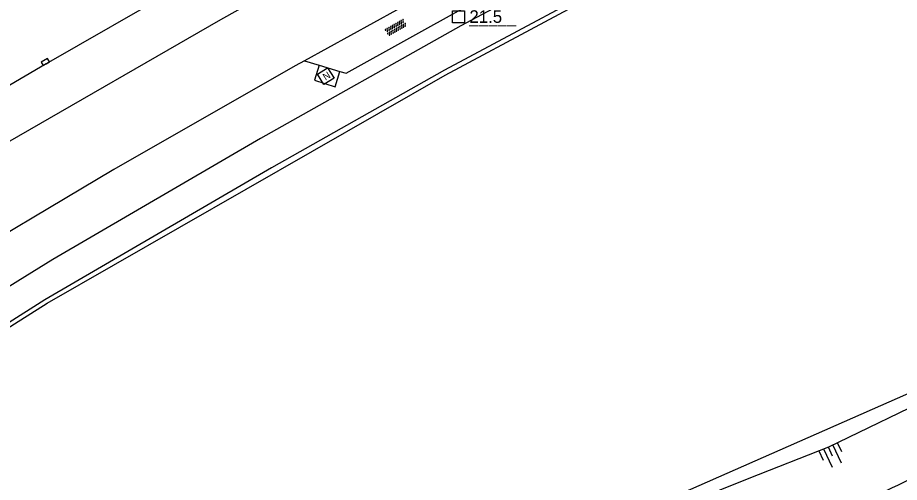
# Model space of a CAD drawing. Extents: x 124000 to 129000, y 395500 to 397503.
# Drawn here: x 125017.8 to 125105.5, y 397064.9 to 397111.1 of the extents above; entities that cross this region are included whole.
import ezdxf

# ---------------------------------------------------------------- set-up
doc = ezdxf.new("R2010")
doc.units = 0
for name, color, linetype in [('gg-afsc-draadraster', 7, 'Continuous'), ('gg-afsc-erfafscheiding', 7, 'Continuous'), ('gg-knt-BGT kruinlijn', 7, 'Continuous'), ('gg-knt-bovenkant onderkant talud', 7, 'Continuous'), ('gg-knt-verharding', 7, 'Continuous'), ('gg-kntw-bovenkant insteek waterloop', 7, 'Continuous'), ('gt-anno-nummer hm paal', 7, 'Continuous'), ('gt-symb-hm paal', 7, 'Continuous'), ('gt-symb-kolk', 7, 'Continuous'), ('gt-symb-nortonput', 7, 'Continuous'), ('gt-symb-overige verharding', 7, 'Continuous'), ('gt-symb-talud symbool', 7, 'Continuous')]:
    doc.layers.add(name, color=color, linetype=linetype)

# ---------------------------------------------------------------- blocks, each defined once
blk = doc.blocks.new('gt0-OVH')
at = {"layer": 'gt-symb-overige verharding'}
for points in [[(-0.972, 0.298), (-0.967, 0.308), (-0.965, 0.319), (-0.966, 0.33), (-0.971, 0.34), (-0.978, 0.348), (-0.988, 0.353), (-0.999, 0.355), (-1.01, 0.354), (-1.02, 0.349), (-1.028, 0.342), (-1.033, 0.332), (-1.035, 0.321), (-1.034, 0.31), (-1.029, 0.3), (-1.022, 0.292), (-1.012, 0.287), (-1.001, 0.285), (-0.99, 0.286), (-0.98, 0.291)], [(-0.872, 0.106), (-0.867, 0.116), (-0.865, 0.126), (-0.866, 0.137), (-0.871, 0.147), (-0.878, 0.156), (-0.888, 0.161), (-0.899, 0.163), (-0.91, 0.162), (-0.92, 0.157), (-0.928, 0.15), (-0.933, 0.14), (-0.935, 0.129), (-0.934, 0.118), (-0.929, 0.108), (-0.922, 0.1), (-0.912, 0.095), (-0.901, 0.092), (-0.89, 0.094), (-0.88, 0.098)], [(-0.772, 0.298), (-0.767, 0.308), (-0.765, 0.319), (-0.766, 0.33), (-0.771, 0.34), (-0.778, 0.348), (-0.788, 0.353), (-0.799, 0.355), (-0.81, 0.354), (-0.82, 0.349), (-0.828, 0.342), (-0.833, 0.332), (-0.835, 0.321), (-0.834, 0.31), (-0.829, 0.3), (-0.822, 0.292), (-0.812, 0.287), (-0.801, 0.285), (-0.79, 0.286), (-0.78, 0.291)], [(-0.672, 0.106), (-0.667, 0.116), (-0.665, 0.126), (-0.666, 0.137), (-0.671, 0.147), (-0.678, 0.156), (-0.688, 0.161), (-0.699, 0.163), (-0.71, 0.162), (-0.72, 0.157), (-0.728, 0.15), (-0.733, 0.14), (-0.735, 0.129), (-0.734, 0.118), (-0.729, 0.108), (-0.722, 0.1), (-0.712, 0.095), (-0.701, 0.092), (-0.69, 0.094), (-0.68, 0.098)], [(-0.572, 0.298), (-0.567, 0.308), (-0.565, 0.319), (-0.566, 0.33), (-0.571, 0.34), (-0.578, 0.348), (-0.588, 0.353), (-0.599, 0.355), (-0.61, 0.354), (-0.62, 0.349), (-0.628, 0.342), (-0.633, 0.332), (-0.635, 0.321), (-0.634, 0.31), (-0.629, 0.3), (-0.622, 0.292), (-0.612, 0.287), (-0.601, 0.285), (-0.59, 0.286), (-0.58, 0.291)], [(-0.472, 0.106), (-0.467, 0.116), (-0.465, 0.126), (-0.466, 0.137), (-0.471, 0.147), (-0.478, 0.156), (-0.488, 0.161), (-0.499, 0.163), (-0.51, 0.162), (-0.52, 0.157), (-0.528, 0.15), (-0.533, 0.14), (-0.535, 0.129), (-0.534, 0.118), (-0.529, 0.108), (-0.522, 0.1), (-0.512, 0.095), (-0.501, 0.092), (-0.49, 0.094), (-0.48, 0.098)], [(-0.372, 0.298), (-0.367, 0.308), (-0.365, 0.319), (-0.366, 0.33), (-0.371, 0.34), (-0.378, 0.348), (-0.388, 0.353), (-0.399, 0.355), (-0.41, 0.354), (-0.42, 0.349), (-0.428, 0.342), (-0.433, 0.332), (-0.435, 0.321), (-0.434, 0.31), (-0.429, 0.3), (-0.422, 0.292), (-0.412, 0.287), (-0.401, 0.285), (-0.39, 0.286), (-0.38, 0.291)], [(-0.272, 0.106), (-0.267, 0.116), (-0.265, 0.126), (-0.266, 0.137), (-0.271, 0.147), (-0.278, 0.156), (-0.288, 0.161), (-0.299, 0.163), (-0.31, 0.162), (-0.32, 0.157), (-0.328, 0.15), (-0.333, 0.14), (-0.335, 0.129), (-0.334, 0.118), (-0.329, 0.108), (-0.322, 0.1), (-0.312, 0.095), (-0.301, 0.092), (-0.29, 0.094), (-0.28, 0.098)], [(-0.172, 0.298), (-0.167, 0.308), (-0.165, 0.319), (-0.166, 0.33), (-0.171, 0.34), (-0.178, 0.348), (-0.188, 0.353), (-0.199, 0.355), (-0.21, 0.354), (-0.22, 0.349), (-0.228, 0.342), (-0.233, 0.332), (-0.235, 0.321), (-0.234, 0.31), (-0.229, 0.3), (-0.222, 0.292), (-0.212, 0.287), (-0.201, 0.285), (-0.19, 0.286), (-0.18, 0.291)], [(-0.072, 0.106), (-0.067, 0.116), (-0.065, 0.126), (-0.066, 0.137), (-0.071, 0.147), (-0.078, 0.156), (-0.088, 0.161), (-0.099, 0.163), (-0.11, 0.162), (-0.12, 0.157), (-0.128, 0.15), (-0.133, 0.14), (-0.135, 0.129), (-0.134, 0.118), (-0.129, 0.108), (-0.122, 0.1), (-0.112, 0.095), (-0.101, 0.092), (-0.09, 0.094), (-0.08, 0.098)], [(0.028, 0.298), (0.033, 0.308), (0.035, 0.319), (0.034, 0.33), (0.029, 0.34), (0.022, 0.348), (0.012, 0.353), (0.001, 0.355), (-0.01, 0.354), (-0.02, 0.349), (-0.028, 0.342), (-0.033, 0.332), (-0.035, 0.321), (-0.034, 0.31), (-0.029, 0.3), (-0.022, 0.292), (-0.012, 0.287), (-0.001, 0.285), (0.01, 0.286), (0.02, 0.291)], [(0.128, 0.106), (0.133, 0.116), (0.135, 0.126), (0.134, 0.137), (0.129, 0.147), (0.122, 0.156), (0.112, 0.161), (0.101, 0.163), (0.09, 0.162), (0.08, 0.157), (0.072, 0.15), (0.067, 0.14), (0.065, 0.129), (0.066, 0.118), (0.071, 0.108), (0.078, 0.1), (0.088, 0.095), (0.099, 0.092), (0.11, 0.094), (0.12, 0.098)], [(0.228, 0.298), (0.233, 0.308), (0.235, 0.319), (0.234, 0.33), (0.229, 0.34), (0.222, 0.348), (0.212, 0.353), (0.201, 0.355), (0.19, 0.354), (0.18, 0.349), (0.172, 0.342), (0.167, 0.332), (0.165, 0.321), (0.166, 0.31), (0.171, 0.3), (0.178, 0.292), (0.188, 0.287), (0.199, 0.285), (0.21, 0.286), (0.22, 0.291)], [(0.328, 0.106), (0.333, 0.116), (0.335, 0.126), (0.334, 0.137), (0.329, 0.147), (0.322, 0.156), (0.312, 0.161), (0.301, 0.163), (0.29, 0.162), (0.28, 0.157), (0.272, 0.15), (0.267, 0.14), (0.265, 0.129), (0.266, 0.118), (0.271, 0.108), (0.278, 0.1), (0.288, 0.095), (0.299, 0.092), (0.31, 0.094), (0.32, 0.098)], [(0.428, 0.298), (0.433, 0.308), (0.435, 0.319), (0.434, 0.33), (0.429, 0.34), (0.422, 0.348), (0.412, 0.353), (0.401, 0.355), (0.39, 0.354), (0.38, 0.349), (0.372, 0.342), (0.367, 0.332), (0.365, 0.321), (0.366, 0.31), (0.371, 0.3), (0.378, 0.292), (0.388, 0.287), (0.399, 0.285), (0.41, 0.286), (0.42, 0.291)], [(0.528, 0.106), (0.533, 0.116), (0.535, 0.126), (0.534, 0.137), (0.529, 0.147), (0.522, 0.156), (0.512, 0.161), (0.501, 0.163), (0.49, 0.162), (0.48, 0.157), (0.472, 0.15), (0.467, 0.14), (0.465, 0.129), (0.466, 0.118), (0.471, 0.108), (0.478, 0.1), (0.488, 0.095), (0.499, 0.092), (0.51, 0.094), (0.52, 0.098)], [(0.628, 0.298), (0.633, 0.308), (0.635, 0.319), (0.634, 0.33), (0.629, 0.34), (0.622, 0.348), (0.612, 0.353), (0.601, 0.355), (0.59, 0.354), (0.58, 0.349), (0.572, 0.342), (0.567, 0.332), (0.565, 0.321), (0.566, 0.31), (0.571, 0.3), (0.578, 0.292), (0.588, 0.287), (0.599, 0.285), (0.61, 0.286), (0.62, 0.291)], [(0.728, 0.106), (0.733, 0.116), (0.735, 0.126), (0.734, 0.137), (0.729, 0.147), (0.722, 0.156), (0.712, 0.161), (0.701, 0.163), (0.69, 0.162), (0.68, 0.157), (0.672, 0.15), (0.667, 0.14), (0.665, 0.129), (0.666, 0.118), (0.671, 0.108), (0.678, 0.1), (0.688, 0.095), (0.699, 0.092), (0.71, 0.094), (0.72, 0.098)], [(0.828, 0.298), (0.833, 0.308), (0.835, 0.319), (0.834, 0.33), (0.829, 0.34), (0.822, 0.348), (0.812, 0.353), (0.801, 0.355), (0.79, 0.354), (0.78, 0.349), (0.772, 0.342), (0.767, 0.332), (0.765, 0.321), (0.766, 0.31), (0.771, 0.3), (0.778, 0.292), (0.788, 0.287), (0.799, 0.285), (0.81, 0.286), (0.82, 0.291)], [(0.928, 0.106), (0.933, 0.116), (0.935, 0.126), (0.934, 0.137), (0.929, 0.147), (0.922, 0.156), (0.912, 0.161), (0.901, 0.163), (0.89, 0.162), (0.88, 0.157), (0.872, 0.15), (0.867, 0.14), (0.865, 0.129), (0.866, 0.118), (0.871, 0.108), (0.878, 0.1), (0.888, 0.095), (0.899, 0.092), (0.91, 0.094), (0.92, 0.098)], [(1.028, 0.298), (1.033, 0.308), (1.035, 0.319), (1.034, 0.33), (1.029, 0.34), (1.022, 0.348), (1.012, 0.353), (1.001, 0.355), (0.99, 0.354), (0.98, 0.349), (0.972, 0.342), (0.967, 0.332), (0.965, 0.321), (0.966, 0.31), (0.971, 0.3), (0.978, 0.292), (0.988, 0.287), (0.999, 0.285), (1.01, 0.286), (1.02, 0.291)], [(-0.972, -0.142), (-0.967, -0.132), (-0.965, -0.121), (-0.966, -0.11), (-0.971, -0.1), (-0.978, -0.092), (-0.988, -0.087), (-0.999, -0.085), (-1.01, -0.086), (-1.02, -0.091), (-1.028, -0.098), (-1.033, -0.108), (-1.035, -0.119), (-1.034, -0.13), (-1.029, -0.14), (-1.022, -0.148), (-1.012, -0.153), (-1.001, -0.155), (-0.99, -0.154), (-0.98, -0.149)], [(-0.872, -0.334), (-0.867, -0.324), (-0.865, -0.314), (-0.866, -0.303), (-0.871, -0.293), (-0.878, -0.284), (-0.888, -0.279), (-0.899, -0.277), (-0.91, -0.278), (-0.92, -0.283), (-0.928, -0.29), (-0.933, -0.3), (-0.935, -0.311), (-0.934, -0.322), (-0.929, -0.332), (-0.922, -0.34), (-0.912, -0.345), (-0.901, -0.348), (-0.89, -0.346), (-0.88, -0.342)], [(-0.772, -0.142), (-0.767, -0.132), (-0.765, -0.121), (-0.766, -0.11), (-0.771, -0.1), (-0.778, -0.092), (-0.788, -0.087), (-0.799, -0.085), (-0.81, -0.086), (-0.82, -0.091), (-0.828, -0.098), (-0.833, -0.108), (-0.835, -0.119), (-0.834, -0.13), (-0.829, -0.14), (-0.822, -0.148), (-0.812, -0.153), (-0.801, -0.155), (-0.79, -0.154), (-0.78, -0.149)], [(-0.672, -0.334), (-0.667, -0.324), (-0.665, -0.314), (-0.666, -0.303), (-0.671, -0.293), (-0.678, -0.284), (-0.688, -0.279), (-0.699, -0.277), (-0.71, -0.278), (-0.72, -0.283), (-0.728, -0.29), (-0.733, -0.3), (-0.735, -0.311), (-0.734, -0.322), (-0.729, -0.332), (-0.722, -0.34), (-0.712, -0.345), (-0.701, -0.348), (-0.69, -0.346), (-0.68, -0.342)], [(-0.572, -0.142), (-0.567, -0.132), (-0.565, -0.121), (-0.566, -0.11), (-0.571, -0.1), (-0.578, -0.092), (-0.588, -0.087), (-0.599, -0.085), (-0.61, -0.086), (-0.62, -0.091), (-0.628, -0.098), (-0.633, -0.108), (-0.635, -0.119), (-0.634, -0.13), (-0.629, -0.14), (-0.622, -0.148), (-0.612, -0.153), (-0.601, -0.155), (-0.59, -0.154), (-0.58, -0.149)], [(-0.472, -0.334), (-0.467, -0.324), (-0.465, -0.314), (-0.466, -0.303), (-0.471, -0.293), (-0.478, -0.284), (-0.488, -0.279), (-0.499, -0.277), (-0.51, -0.278), (-0.52, -0.283), (-0.528, -0.29), (-0.533, -0.3), (-0.535, -0.311), (-0.534, -0.322), (-0.529, -0.332), (-0.522, -0.34), (-0.512, -0.345), (-0.501, -0.348), (-0.49, -0.346), (-0.48, -0.342)], [(-0.372, -0.142), (-0.367, -0.132), (-0.365, -0.121), (-0.366, -0.11), (-0.371, -0.1), (-0.378, -0.092), (-0.388, -0.087), (-0.399, -0.085), (-0.41, -0.086), (-0.42, -0.091), (-0.428, -0.098), (-0.433, -0.108), (-0.435, -0.119), (-0.434, -0.13), (-0.429, -0.14), (-0.422, -0.148), (-0.412, -0.153), (-0.401, -0.155), (-0.39, -0.154), (-0.38, -0.149)], [(-0.272, -0.334), (-0.267, -0.324), (-0.265, -0.314), (-0.266, -0.303), (-0.271, -0.293), (-0.278, -0.284), (-0.288, -0.279), (-0.299, -0.277), (-0.31, -0.278), (-0.32, -0.283), (-0.328, -0.29), (-0.333, -0.3), (-0.335, -0.311), (-0.334, -0.322), (-0.329, -0.332), (-0.322, -0.34), (-0.312, -0.345), (-0.301, -0.348), (-0.29, -0.346), (-0.28, -0.342)], [(-0.172, -0.142), (-0.167, -0.132), (-0.165, -0.121), (-0.166, -0.11), (-0.171, -0.1), (-0.178, -0.092), (-0.188, -0.087), (-0.199, -0.085), (-0.21, -0.086), (-0.22, -0.091), (-0.228, -0.098), (-0.233, -0.108), (-0.235, -0.119), (-0.234, -0.13), (-0.229, -0.14), (-0.222, -0.148), (-0.212, -0.153), (-0.201, -0.155), (-0.19, -0.154), (-0.18, -0.149)], [(-0.072, -0.334), (-0.067, -0.324), (-0.065, -0.314), (-0.066, -0.303), (-0.071, -0.293), (-0.078, -0.284), (-0.088, -0.279), (-0.099, -0.277), (-0.11, -0.278), (-0.12, -0.283), (-0.128, -0.29), (-0.133, -0.3), (-0.135, -0.311), (-0.134, -0.322), (-0.129, -0.332), (-0.122, -0.34), (-0.112, -0.345), (-0.101, -0.348), (-0.09, -0.346), (-0.08, -0.342)], [(0.028, -0.142), (0.033, -0.132), (0.035, -0.121), (0.034, -0.11), (0.029, -0.1), (0.022, -0.092), (0.012, -0.087), (0.001, -0.085), (-0.01, -0.086), (-0.02, -0.091), (-0.028, -0.098), (-0.033, -0.108), (-0.035, -0.119), (-0.034, -0.13), (-0.029, -0.14), (-0.022, -0.148), (-0.012, -0.153), (-0.001, -0.155), (0.01, -0.154), (0.02, -0.149)], [(0.128, -0.334), (0.133, -0.324), (0.135, -0.314), (0.134, -0.303), (0.129, -0.293), (0.122, -0.284), (0.112, -0.279), (0.101, -0.277), (0.09, -0.278), (0.08, -0.283), (0.072, -0.29), (0.067, -0.3), (0.065, -0.311), (0.066, -0.322), (0.071, -0.332), (0.078, -0.34), (0.088, -0.345), (0.099, -0.348), (0.11, -0.346), (0.12, -0.342)], [(0.228, -0.142), (0.233, -0.132), (0.235, -0.121), (0.234, -0.11), (0.229, -0.1), (0.222, -0.092), (0.212, -0.087), (0.201, -0.085), (0.19, -0.086), (0.18, -0.091), (0.172, -0.098), (0.167, -0.108), (0.165, -0.119), (0.166, -0.13), (0.171, -0.14), (0.178, -0.148), (0.188, -0.153), (0.199, -0.155), (0.21, -0.154), (0.22, -0.149)], [(0.328, -0.334), (0.333, -0.324), (0.335, -0.314), (0.334, -0.303), (0.329, -0.293), (0.322, -0.284), (0.312, -0.279), (0.301, -0.277), (0.29, -0.278), (0.28, -0.283), (0.272, -0.29), (0.267, -0.3), (0.265, -0.311), (0.266, -0.322), (0.271, -0.332), (0.278, -0.34), (0.288, -0.345), (0.299, -0.348), (0.31, -0.346), (0.32, -0.342)], [(0.428, -0.142), (0.433, -0.132), (0.435, -0.121), (0.434, -0.11), (0.429, -0.1), (0.422, -0.092), (0.412, -0.087), (0.401, -0.085), (0.39, -0.086), (0.38, -0.091), (0.372, -0.098), (0.367, -0.108), (0.365, -0.119), (0.366, -0.13), (0.371, -0.14), (0.378, -0.148), (0.388, -0.153), (0.399, -0.155), (0.41, -0.154), (0.42, -0.149)], [(0.528, -0.334), (0.533, -0.324), (0.535, -0.314), (0.534, -0.303), (0.529, -0.293), (0.522, -0.284), (0.512, -0.279), (0.501, -0.277), (0.49, -0.278), (0.48, -0.283), (0.472, -0.29), (0.467, -0.3), (0.465, -0.311), (0.466, -0.322), (0.471, -0.332), (0.478, -0.34), (0.488, -0.345), (0.499, -0.348), (0.51, -0.346), (0.52, -0.342)], [(0.628, -0.142), (0.633, -0.132), (0.635, -0.121), (0.634, -0.11), (0.629, -0.1), (0.622, -0.092), (0.612, -0.087), (0.601, -0.085), (0.59, -0.086), (0.58, -0.091), (0.572, -0.098), (0.567, -0.108), (0.565, -0.119), (0.566, -0.13), (0.571, -0.14), (0.578, -0.148), (0.588, -0.153), (0.599, -0.155), (0.61, -0.154), (0.62, -0.149)], [(0.728, -0.334), (0.733, -0.324), (0.735, -0.314), (0.734, -0.303), (0.729, -0.293), (0.722, -0.284), (0.712, -0.279), (0.701, -0.277), (0.69, -0.278), (0.68, -0.283), (0.672, -0.29), (0.667, -0.3), (0.665, -0.311), (0.666, -0.322), (0.671, -0.332), (0.678, -0.34), (0.688, -0.345), (0.699, -0.348), (0.71, -0.346), (0.72, -0.342)], [(0.828, -0.142), (0.833, -0.132), (0.835, -0.121), (0.834, -0.11), (0.829, -0.1), (0.822, -0.092), (0.812, -0.087), (0.801, -0.085), (0.79, -0.086), (0.78, -0.091), (0.772, -0.098), (0.767, -0.108), (0.765, -0.119), (0.766, -0.13), (0.771, -0.14), (0.778, -0.148), (0.788, -0.153), (0.799, -0.155), (0.81, -0.154), (0.82, -0.149)], [(0.928, -0.334), (0.933, -0.324), (0.935, -0.314), (0.934, -0.303), (0.929, -0.293), (0.922, -0.284), (0.912, -0.279), (0.901, -0.277), (0.89, -0.278), (0.88, -0.283), (0.872, -0.29), (0.867, -0.3), (0.865, -0.311), (0.866, -0.322), (0.871, -0.332), (0.878, -0.34), (0.888, -0.345), (0.899, -0.348), (0.91, -0.346), (0.92, -0.342)], [(1.028, -0.142), (1.033, -0.132), (1.035, -0.121), (1.034, -0.11), (1.029, -0.1), (1.022, -0.092), (1.012, -0.087), (1.001, -0.085), (0.99, -0.086), (0.98, -0.091), (0.972, -0.098), (0.967, -0.108), (0.965, -0.119), (0.966, -0.13), (0.971, -0.14), (0.978, -0.148), (0.988, -0.153), (0.999, -0.155), (1.01, -0.154), (1.02, -0.149)]]:
    blk.add_lwpolyline(points, close=True, dxfattribs=at)
blk = doc.blocks.new('gt0-HMpaal')
at = {"layer": 'gt-symb-hm paal'}
blk.add_lwpolyline([(-0.6, 0.6), (0.6, 0.6), (0.6, -0.6), (-0.6, -0.6)], close=True, dxfattribs=at)
blk = doc.blocks.new('gt0-KOLK')
at = {"layer": 'gt-symb-kolk'}
blk.add_lwpolyline([(0, 0), (0.375, 0), (0.375, 0.4), (-0.375, 0.4), (-0.375, 0), (0, 0)], dxfattribs=at)
blk = doc.blocks.new('gt0-NPUT')
at = {"layer": 'gt-symb-nortonput'}
blk.add_lwpolyline([(-0.566, -0.608), (-0.566, 0.592), (0.634, 0.592), (0.634, -0.608)], close=True, dxfattribs=at)
blk.add_text('N', height=0.7, dxfattribs=at).set_placement((-0.221, -0.381))
blk = doc.blocks.new('gt0-TALUD_1')
at = {"layer": 'gt-symb-talud symbool'}
for p, q in [((-1, -1), (-1, 0)), ((-0.5, -2), (-0.5, 0)), ((0, -1), (0, 0)), ((0.5, -2), (0.5, 0)), ((1, -1), (1, 0))]:
    blk.add_line(p, q, dxfattribs=at)

msp = doc.modelspace()

# ---------------------------------------------------------------- linework, layer by layer
at = {"layer": 'gg-afsc-draadraster'}
msp.add_lwpolyline([(125001.498, 397027.244), (125048.047, 397047.922), (125081.144, 397062.621), (125127.82, 397083.164), (125193.605, 397112.432), (125248.59, 397136.723), (125277.019, 397149.034), (125289.918, 397131.006), (125310.896, 397100.945)], dxfattribs=at)
at = {"layer": 'gg-afsc-erfafscheiding'}
msp.add_lwpolyline([(125001.839, 397070.774), (125020.739, 397082.702), (125060.322, 397105.386), (125080.154, 397116.026), (125099.942, 397126.543), (125120.146, 397136.63), (125142.447, 397147.315), (125165.232, 397157.784), (125187.906, 397168.157), (125208.254, 397177.009)], dxfattribs=at)
at = {"layer": 'gg-knt-BGT kruinlijn'}
msp.add_lwpolyline([(125127.609, 397080.17), (125117.105, 397076.426), (125109.422, 397073.673), (125098.448, 397068.389), (125090.539, 397065.25), (125081.876, 397061.776), (125069.587, 397056.364), (125061.797, 397052.576), (125051.456, 397047.768), (125040.188, 397042.596)], dxfattribs=at)
at = {"layer": 'gg-knt-bovenkant onderkant talud'}
msp.add_arc((125146.273, 396980.469), 93.552, 106.29724, 117.7545, dxfattribs=at)
at = {"layer": 'gg-knt-verharding'}
for p, q in [((125064.112, 397116.609), (125046.343, 397106.82)), ((125046.343, 397106.82), (125047.784, 397106.381)), ((125047.784, 397106.381), (125049.865, 397105.751))]:
    msp.add_line(p, q, dxfattribs=at)
for points in [[(124844.554, 396919.895), (124851.564, 396933.092), (124860.888, 396948.99), (124872.93, 396967.426), (124886.486, 396985.997), (124900.036, 397002.62), (124914.336, 397018.39), (124929.47, 397033.782), (124945.199, 397048.088), (124962.234, 397062.025), (124980.251, 397075.521), (124999.093, 397088.078), (125016.823, 397098.707), (125038.013, 397110.904), (125057.636, 397121.88), (125077.165, 397132.429), (125096.81, 397142.563), (125115.473, 397151.929), (125136.658, 397162.145), (125157.49, 397171.8), (125178.453, 397181.164), (125200.218, 397190.42), (125200.952, 397190.718)], [(125177.355, 397186.332), (125157.231, 397177.427), (125136.429, 397167.853), (125114.72, 397157.382), (125095.141, 397147.649), (125075.37, 397137.488), (125061.876, 397130.13), (125062.068, 397129.731), (125059.906, 397128.562), (125046.737, 397121.353), (125033.61, 397113.973), (125020.657, 397106.52), (125007.508, 397098.806), (124996.87, 397092.291), (124982.063, 397082.675), (124969.684, 397074.028), (124957.742, 397064.989), (124945.437, 397055.019), (124933.511, 397044.702), (124922.589, 397034.525), (124911.983, 397023.942), (124901.619, 397012.944), (124894.669, 397005.177)], [(125049.865, 397105.751), (125050.472, 397105.586), (125062.533, 397112.278), (125064.112, 397116.609)], [(125046.343, 397106.82), (125045.404, 397106.302), (125027.373, 397096.002), (125009.541, 397085.391), (124994.713, 397075.985)], [(125047.784, 397106.381), (125047.327, 397104.871), (125049.39, 397104.229), (125049.865, 397105.751)]]:
    msp.add_lwpolyline(points, dxfattribs=at)
at = {"layer": 'gg-kntw-bovenkant insteek waterloop'}
for points in [[(125207.137, 397179.107), (125194.972, 397173.95), (125170.99, 397164.304), (125149.176, 397154.503), (125126.361, 397143.588), (125103.504, 397132.251), (125083.223, 397121.671), (125061.881, 397110.283), (125041.959, 397099.077), (125021.304, 397087.053), (124999.59, 397073.634), (124998.666, 397072.4), (124998.367, 397070.741), (124998.386, 397070.123)], [(125208.103, 397177.293), (125187.816, 397168.483), (125165.123, 397158.289), (125142.379, 397147.769), (125120.142, 397137.076), (125099.694, 397126.877), (125080.127, 397116.524), (125060.273, 397105.865), (125043.06, 397096.17), (125020.522, 397083.042), (125001.268, 397070.838), (125001.275, 397070.379)]]:
    msp.add_lwpolyline(points, dxfattribs=at)

# ---------------------------------------------------------------- block references
at = {"layer": 'gt-symb-hm paal'}
msp.add_blockref('gt0-HMpaal', (125061.659, 397111.189), dxfattribs=at)
at = {"layer": 'gt-symb-kolk', "rotation": 29.922486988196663}
msp.add_blockref('gt0-KOLK', (125020.657, 397106.52), dxfattribs=at)
at = {"layer": 'gt-symb-nortonput', "rotation": 32.21189736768}
msp.add_blockref('gt0-NPUT', (125048.412, 397105.273), dxfattribs=at)
at = {"layer": 'gt-symb-overige verharding', "rotation": 29.666715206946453}
msp.add_blockref('gt0-OVH', (125055.422, 397110.114), dxfattribs=at)
at = {"layer": 'gt-symb-talud symbool', "xscale": 1.0003664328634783, "yscale": 1.0003664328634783, "rotation": 24.951151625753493}
msp.add_blockref('gt0-TALUD_1', (125098.448, 397068.389), dxfattribs=at)

# ---------------------------------------------------------------- texts
at = {"layer": 'gt-anno-nummer hm paal'}
msp.add_text('21.5', height=1.25, dxfattribs=at).set_placement((125062.74, 397110.585))
at = {"layer": 'gt-symb-hm paal'}
msp.add_text('_____', height=1.25, dxfattribs=at).set_placement((125062.74, 397110.585))

doc.saveas('drawing.dxf')
